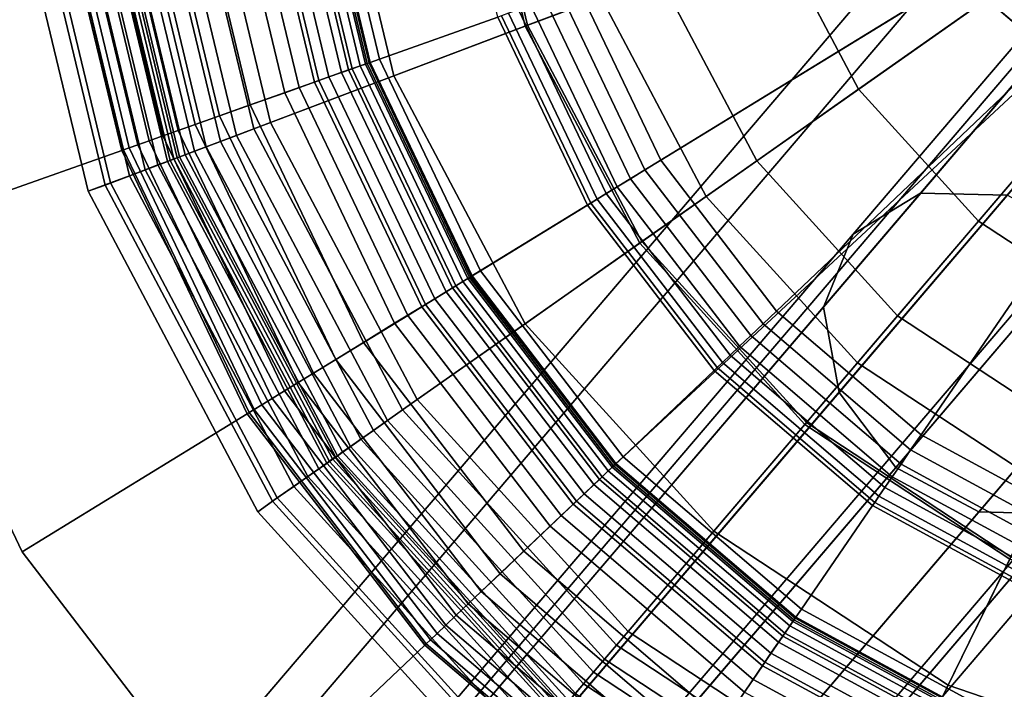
# Model space of a CAD drawing. Extents: x -43.1 to 43.1, y -41.3 to 41.3.
# Tile 644 of 656: x 26.249 to 27.08, y 31.412 to 31.977. Entities that reach past the tile are written whole.
import ezdxf

# ---------------------------------------------------------------- set-up
doc = ezdxf.new("R2010")
doc.units = 0
for name, color, linetype in [('CABLE.1', 18, 'CONTINUOUS'), ('LAMP', 7, 'CONTINUOUS'), ('LAMP_SUPPORT', 18, 'CONTINUOUS'), ('METAL_BASE', 254, 'CONTINUOUS')]:
    doc.layers.add(name, color=color, linetype=linetype)

msp = doc.modelspace()

# ---------------------------------------------------------------- linework, layer by layer
at = {"layer": 'CABLE.1'}
for points in [[(27.0094, 31.831, 24.5195), (27.0826, 31.8293, 24.4857), (27.3499, 32.1422, 25.2261), (27.2715, 32.1379, 25.2456)], [(26.9526, 31.7965, 24.5657), (27.0094, 31.831, 24.5195), (27.2715, 32.1379, 25.2456), (27.2076, 32.0952, 25.2723)], [(26.9274, 31.735, 24.6119), (26.9526, 31.7965, 24.5657), (27.2076, 32.0952, 25.2723), (27.1753, 32.0254, 25.2989)], [(26.9406, 31.6629, 24.6457), (26.9274, 31.735, 24.6119), (27.1753, 32.0254, 25.2989), (27.1834, 31.9472, 25.3184)], [(26.9886, 31.5996, 24.6581), (26.9406, 31.6629, 24.6457), (27.1834, 31.9472, 25.3184), (27.2295, 31.8817, 25.3255)], [(27.0587, 31.5621, 24.6457), (26.9886, 31.5996, 24.6581), (27.2295, 31.8817, 25.3255), (27.3015, 31.8464, 25.3184)], [(27.1319, 31.5603, 24.6119), (27.0587, 31.5621, 24.6457), (27.3015, 31.8464, 25.3184), (27.3799, 31.8506, 25.2989)], [(26.5707, 31.3495, 23.9422), (26.6199, 31.375, 23.8834), (27.0094, 31.831, 24.5195), (26.9526, 31.7965, 24.5657)], [(26.6199, 31.375, 23.8834), (26.6875, 31.3666, 23.8404), (27.0826, 31.8293, 24.4857), (27.0094, 31.831, 24.5195)], [(26.6875, 31.3666, 23.8404), (26.7554, 31.3266, 23.8246), (27.1527, 31.7917, 24.4733), (27.0826, 31.8293, 24.4857)], [(26.5532, 31.297, 24.001), (26.5707, 31.3495, 23.9422), (26.9526, 31.7965, 24.5657), (26.9274, 31.735, 24.6119)], [(26.7554, 31.3266, 23.8246), (26.8056, 31.2657, 23.8404), (27.2007, 31.7284, 24.4857), (27.1527, 31.7917, 24.4733)], [(26.5721, 31.2315, 24.044), (26.5532, 31.297, 24.001), (26.9274, 31.735, 24.6119), (26.9406, 31.6629, 24.6457)], [(26.8056, 31.2657, 23.8404), (26.8244, 31.2003, 23.8834), (27.2139, 31.6563, 24.5195), (27.2007, 31.7284, 24.4857)], [(26.6222, 31.1706, 24.0598), (26.5721, 31.2315, 24.044), (26.9406, 31.6629, 24.6457), (26.9886, 31.5996, 24.6581)], [(26.8244, 31.2003, 23.8834), (26.8069, 31.1477, 23.9422), (27.1888, 31.5948, 24.5657), (27.2139, 31.6563, 24.5195)], [(26.6902, 31.1306, 24.044), (26.6222, 31.1706, 24.0598), (26.9886, 31.5996, 24.6581), (27.0587, 31.5621, 24.6457)], [(26.8069, 31.1477, 23.9422), (26.7578, 31.1222, 24.001), (27.1319, 31.5603, 24.6119), (27.1888, 31.5948, 24.5657)], [(26.7578, 31.1222, 24.001), (26.6902, 31.1306, 24.044), (27.0587, 31.5621, 24.6457), (27.1319, 31.5603, 24.6119)]]:
    msp.add_3dface(points, dxfattribs=at)
at = {"layer": 'LAMP'}
for points in [[(26.7396, 31.9962, 31.956), (26.8284, 31.8284, 31.956), (27.4481, 32.264, 31.956), (26.6953, 32.1808, 31.956)], [(26.9562, 31.688, 31.956), (27.4481, 32.264, 31.956), (26.8284, 31.8284, 31.956)], [(26.8867, 32.0518, 35.0862), (26.8515, 32.1981, 35.0862), (27.4481, 32.264, 35.0862), (26.9571, 31.9188, 35.0862)], [(27.1149, 31.5838, 31.956), (27.2945, 31.5223, 31.956), (27.4481, 32.264, 31.956), (26.9562, 31.688, 31.956)], [(27.0583, 31.8076, 35.0862), (26.9571, 31.9188, 35.0862), (27.4481, 32.264, 35.0862)], [(27.1841, 31.725, 35.0862), (27.0583, 31.8076, 35.0862), (27.4481, 32.264, 35.0862), (27.3264, 31.6762, 35.0862)], [(26.6775, 31.9728, 35.0066), (26.6293, 32.1736, 35.0066), (26.7471, 32.1866, 35.0649), (26.7883, 32.0147, 35.0649)], [(26.5647, 31.9301, 34.9196), (26.5094, 32.1603, 34.9196), (26.6293, 32.1736, 35.0066), (26.6775, 31.9728, 35.0066)], [(26.7396, 31.9962, 31.956), (26.6953, 32.1808, 31.956), (26.6271, 32.1733, 32.4555), (26.6754, 31.972, 32.4555)], [(26.6754, 31.972, 32.4555), (26.6271, 32.1733, 32.4555), (26.3837, 32.1464, 32.4478), (26.4464, 31.8854, 32.4478)], [(26.4606, 31.8908, 34.8124), (26.3988, 32.1481, 34.8124), (26.5094, 32.1603, 34.9196), (26.5647, 31.9301, 34.9196)], [(26.3758, 31.8588, 34.6933), (26.3087, 32.1382, 34.6933), (26.3988, 32.1481, 34.8124), (26.4606, 31.8908, 34.8124)], [(26.3963, 31.8665, 32.4712), (26.3305, 32.1406, 32.4712), (26.3223, 32.1397, 32.4834), (26.3886, 31.8636, 32.4834)], [(26.4063, 31.8703, 32.4612), (26.3411, 32.1417, 32.4612), (26.3305, 32.1406, 32.4712), (26.3963, 31.8665, 32.4712)], [(26.4183, 31.8748, 32.4537), (26.3538, 32.1432, 32.4537), (26.3411, 32.1417, 32.4612), (26.4063, 31.8703, 32.4612)], [(26.4318, 31.8799, 32.4491), (26.3682, 32.1447, 32.4491), (26.3538, 32.1432, 32.4537), (26.4183, 31.8748, 32.4537)], [(26.4464, 31.8854, 32.4478), (26.3837, 32.1464, 32.4478), (26.3682, 32.1447, 32.4491), (26.4318, 31.8799, 32.4491)], [(26.3254, 31.8397, 34.1969), (26.2552, 32.1323, 34.1969), (26.2352, 32.1301, 34.4527), (26.3067, 31.8327, 34.4527)], [(26.3209, 31.838, 34.5706), (26.2504, 32.1317, 34.5706), (26.3087, 32.1382, 34.6933), (26.3758, 31.8588, 34.6933)], [(26.3414, 31.8458, 33.9125), (26.2722, 32.1341, 33.9125), (26.2552, 32.1323, 34.1969), (26.3254, 31.8397, 34.1969)], [(26.3548, 31.8508, 33.6123), (26.2864, 32.1357, 33.6123), (26.2722, 32.1341, 33.9125), (26.3414, 31.8458, 33.9125)], [(26.3655, 31.8549, 33.3092), (26.2977, 32.137, 33.3092), (26.2864, 32.1357, 33.6123), (26.3548, 31.8508, 33.6123)], [(26.3735, 31.8579, 33.0163), (26.3063, 32.1379, 33.0163), (26.2977, 32.137, 33.3092), (26.3655, 31.8549, 33.3092)], [(26.3789, 31.86, 32.7463), (26.3121, 32.1385, 32.7463), (26.3063, 32.1379, 33.0163), (26.3735, 31.8579, 33.0163)], [(26.3818, 31.861, 32.5123), (26.3151, 32.1389, 32.5123), (26.3121, 32.1385, 32.7463), (26.3789, 31.86, 32.7463)], [(26.3836, 31.8617, 32.4972), (26.317, 32.1391, 32.4972), (26.3151, 32.1389, 32.5123), (26.3818, 31.861, 32.5123)], [(26.3886, 31.8636, 32.4834), (26.3223, 32.1397, 32.4834), (26.317, 32.1391, 32.4972), (26.3836, 31.8617, 32.4972)], [(26.3067, 31.8327, 34.4527), (26.2352, 32.1301, 34.4527), (26.2504, 32.1317, 34.5706), (26.3209, 31.838, 34.5706)], [(26.8711, 31.8584, 35.0649), (26.7883, 32.0147, 35.0649), (26.8867, 32.0518, 35.0862), (26.9571, 31.9188, 35.0862)], [(26.7741, 31.7903, 35.0066), (26.6775, 31.9728, 35.0066), (26.7883, 32.0147, 35.0649), (26.8711, 31.8584, 35.0649)], [(26.8284, 31.8284, 31.956), (26.7396, 31.9962, 31.956), (26.6754, 31.972, 32.4555), (26.7723, 31.789, 32.4555)], [(26.7723, 31.789, 32.4555), (26.6754, 31.972, 32.4555), (26.4464, 31.8854, 32.4478), (26.572, 31.6482, 32.4478)], [(26.6754, 31.7209, 34.9196), (26.5647, 31.9301, 34.9196), (26.6775, 31.9728, 35.0066), (26.7741, 31.7903, 35.0066)], [(26.5844, 31.6569, 34.8124), (26.4606, 31.8908, 34.8124), (26.5647, 31.9301, 34.9196), (26.6754, 31.7209, 34.9196)], [(26.99, 31.7277, 35.0649), (26.8711, 31.8584, 35.0649), (26.9571, 31.9188, 35.0862), (27.0583, 31.8076, 35.0862)], [(26.5102, 31.6048, 34.6933), (26.3758, 31.8588, 34.6933), (26.4606, 31.8908, 34.8124), (26.5844, 31.6569, 34.8124)], [(26.572, 31.6482, 32.4478), (26.4464, 31.8854, 32.4478), (26.4318, 31.8799, 32.4491), (26.5592, 31.6392, 32.4491)], [(26.5474, 31.6309, 32.4537), (26.4183, 31.8748, 32.4537), (26.4063, 31.8703, 32.4612), (26.5369, 31.6236, 32.4612)], [(26.5592, 31.6392, 32.4491), (26.4318, 31.8799, 32.4491), (26.4183, 31.8748, 32.4537), (26.5474, 31.6309, 32.4537)], [(26.5282, 31.6174, 32.4712), (26.3963, 31.8665, 32.4712), (26.3886, 31.8636, 32.4834), (26.5214, 31.6127, 32.4834)], [(26.5369, 31.6236, 32.4612), (26.4063, 31.8703, 32.4612), (26.3963, 31.8665, 32.4712), (26.5282, 31.6174, 32.4712)], [(26.4623, 31.5711, 34.5706), (26.3209, 31.838, 34.5706), (26.3758, 31.8588, 34.6933), (26.5102, 31.6048, 34.6933)], [(26.5082, 31.6034, 33.0163), (26.3735, 31.8579, 33.0163), (26.3655, 31.8549, 33.3092), (26.5012, 31.5985, 33.3092)], [(26.513, 31.6068, 32.7463), (26.3789, 31.86, 32.7463), (26.3735, 31.8579, 33.0163), (26.5082, 31.6034, 33.0163)], [(26.5155, 31.6085, 32.5123), (26.3818, 31.861, 32.5123), (26.3789, 31.86, 32.7463), (26.513, 31.6068, 32.7463)], [(26.5171, 31.6096, 32.4972), (26.3836, 31.8617, 32.4972), (26.3818, 31.861, 32.5123), (26.5155, 31.6085, 32.5123)], [(26.5214, 31.6127, 32.4834), (26.3886, 31.8636, 32.4834), (26.3836, 31.8617, 32.4972), (26.5171, 31.6096, 32.4972)], [(26.9131, 31.6375, 35.0066), (26.7741, 31.7903, 35.0066), (26.8711, 31.8584, 35.0649), (26.99, 31.7277, 35.0649)], [(26.4919, 31.5919, 33.6123), (26.3548, 31.8508, 33.6123), (26.3414, 31.8458, 33.9125), (26.4802, 31.5837, 33.9125)], [(26.5012, 31.5985, 33.3092), (26.3655, 31.8549, 33.3092), (26.3548, 31.8508, 33.6123), (26.4919, 31.5919, 33.6123)], [(26.4802, 31.5837, 33.9125), (26.3414, 31.8458, 33.9125), (26.3254, 31.8397, 34.1969), (26.4662, 31.5739, 34.1969)], [(26.4662, 31.5739, 34.1969), (26.3254, 31.8397, 34.1969), (26.3067, 31.8327, 34.4527), (26.4498, 31.5623, 34.4527)], [(26.4498, 31.5623, 34.4527), (26.3067, 31.8327, 34.4527), (26.3209, 31.838, 34.5706), (26.4623, 31.5711, 34.5706)], [(26.9562, 31.688, 31.956), (26.8284, 31.8284, 31.956), (26.7723, 31.789, 32.4555), (26.9117, 31.6359, 32.4555)], [(27.1378, 31.6306, 35.0649), (26.99, 31.7277, 35.0649), (27.0583, 31.8076, 35.0862), (27.1841, 31.725, 35.0862)], [(26.9117, 31.6359, 32.4555), (26.7723, 31.789, 32.4555), (26.572, 31.6482, 32.4478), (26.7526, 31.4497, 32.4478)], [(26.8348, 31.5458, 34.9196), (26.6754, 31.7209, 34.9196), (26.7741, 31.7903, 35.0066), (26.9131, 31.6375, 35.0066)], [(27.0857, 31.5241, 35.0066), (26.9131, 31.6375, 35.0066), (26.99, 31.7277, 35.0649), (27.1378, 31.6306, 35.0649)], [(26.7625, 31.4612, 34.8124), (26.5844, 31.6569, 34.8124), (26.6754, 31.7209, 34.9196), (26.8348, 31.5458, 34.9196)], [(27.1149, 31.5838, 31.956), (26.9562, 31.688, 31.956), (26.9117, 31.6359, 32.4555), (27.0847, 31.5222, 32.4555)], [(26.7036, 31.3923, 34.6933), (26.5102, 31.6048, 34.6933), (26.5844, 31.6569, 34.8124), (26.7625, 31.4612, 34.8124)], [(26.7526, 31.4497, 32.4478), (26.572, 31.6482, 32.4478), (26.5592, 31.6392, 32.4491), (26.7425, 31.4378, 32.4491)], [(26.7425, 31.4378, 32.4491), (26.5592, 31.6392, 32.4491), (26.5474, 31.6309, 32.4537), (26.7331, 31.4268, 32.4537)], [(27.0847, 31.5222, 32.4555), (26.9117, 31.6359, 32.4555), (26.7526, 31.4497, 32.4478), (26.977, 31.3023, 32.4478)], [(27.0326, 31.4159, 34.9196), (26.8348, 31.5458, 34.9196), (26.9131, 31.6375, 35.0066), (27.0857, 31.5241, 35.0066)], [(26.7331, 31.4268, 32.4537), (26.5474, 31.6309, 32.4537), (26.5369, 31.6236, 32.4612), (26.7248, 31.4171, 32.4612)], [(26.7179, 31.409, 32.4712), (26.5282, 31.6174, 32.4712), (26.5214, 31.6127, 32.4834), (26.7125, 31.4027, 32.4834)], [(26.7248, 31.4171, 32.4612), (26.5369, 31.6236, 32.4612), (26.5282, 31.6174, 32.4712), (26.7179, 31.409, 32.4712)], [(26.7078, 31.3972, 32.5123), (26.5155, 31.6085, 32.5123), (26.513, 31.6068, 32.7463), (26.7058, 31.3949, 32.7463)], [(26.7091, 31.3987, 32.4972), (26.5171, 31.6096, 32.4972), (26.5155, 31.6085, 32.5123), (26.7078, 31.3972, 32.5123)], [(26.7125, 31.4027, 32.4834), (26.5214, 31.6127, 32.4834), (26.5171, 31.6096, 32.4972), (26.7091, 31.3987, 32.4972)], [(26.6655, 31.3477, 34.5706), (26.4623, 31.5711, 34.5706), (26.5102, 31.6048, 34.6933), (26.7036, 31.3923, 34.6933)], [(26.702, 31.3904, 33.0163), (26.5082, 31.6034, 33.0163), (26.5012, 31.5985, 33.3092), (26.6965, 31.3839, 33.3092)], [(26.7058, 31.3949, 32.7463), (26.513, 31.6068, 32.7463), (26.5082, 31.6034, 33.0163), (26.702, 31.3904, 33.0163)], [(26.689, 31.3752, 33.6123), (26.4919, 31.5919, 33.6123), (26.4802, 31.5837, 33.9125), (26.6798, 31.3644, 33.9125)], [(26.6965, 31.3839, 33.3092), (26.5012, 31.5985, 33.3092), (26.4919, 31.5919, 33.6123), (26.689, 31.3752, 33.6123)], [(26.6798, 31.3644, 33.9125), (26.4802, 31.5837, 33.9125), (26.4662, 31.5739, 34.1969), (26.6686, 31.3513, 34.1969)], [(26.6686, 31.3513, 34.1969), (26.4662, 31.5739, 34.1969), (26.4498, 31.5623, 34.4527), (26.6556, 31.3361, 34.4527)], [(26.6556, 31.3361, 34.4527), (26.4498, 31.5623, 34.4527), (26.4623, 31.5711, 34.5706), (26.6655, 31.3477, 34.5706)], [(26.9837, 31.3159, 34.8124), (26.7625, 31.4612, 34.8124), (26.8348, 31.5458, 34.9196), (27.0326, 31.4159, 34.9196)], [(27.2806, 31.4551, 32.4555), (27.0847, 31.5222, 32.4555), (26.977, 31.3023, 32.4478), (27.2309, 31.2154, 32.4478)], [(27.2566, 31.3392, 34.9196), (27.0326, 31.4159, 34.9196), (27.0857, 31.5241, 35.0066), (27.281, 31.4573, 35.0066)], [(26.9438, 31.2345, 34.6933), (26.7036, 31.3923, 34.6933), (26.7625, 31.4612, 34.8124), (26.9837, 31.3159, 34.8124)], [(26.977, 31.3023, 32.4478), (26.7526, 31.4497, 32.4478), (26.7425, 31.4378, 32.4491), (26.9701, 31.2883, 32.4491)], [(26.9701, 31.2883, 32.4491), (26.7425, 31.4378, 32.4491), (26.7331, 31.4268, 32.4537), (26.9638, 31.2753, 32.4537)], [(26.9638, 31.2753, 32.4537), (26.7331, 31.4268, 32.4537), (26.7248, 31.4171, 32.4612), (26.9581, 31.2638, 32.4612)], [(26.9581, 31.2638, 32.4612), (26.7248, 31.4171, 32.4612), (26.7179, 31.409, 32.4712), (26.9534, 31.2542, 32.4712)], [(27.234, 31.2302, 34.8124), (26.9837, 31.3159, 34.8124), (27.0326, 31.4159, 34.9196), (27.2566, 31.3392, 34.9196)]]:
    msp.add_3dface(points, dxfattribs=at)
at = {"layer": 'LAMP_SUPPORT'}
for points in [[(27.4246, 32.2478, 31.3898), (26.6298, 31.7607, 31.3898), (26.5437, 31.9412, 31.3898), (26.4971, 32.1355, 31.3898)], [(27.4246, 32.2478, 31.3898), (27.4358, 32.2382, 31.3898), (26.7514, 31.6022, 31.3898), (26.6298, 31.7607, 31.3898)], [(27.4358, 32.2382, 31.3898), (27.0791, 31.377, 31.3898), (26.9034, 31.4724, 31.3898), (26.7514, 31.6022, 31.3898)], [(27.4358, 32.2382, 31.3898), (27.4406, 32.2368, 31.3898), (27.2707, 31.3202, 31.3898), (27.0791, 31.377, 31.3898)], [(26.5064, 32.1367, 28.6937), (26.5526, 31.9443, 28.6937), (26.6525, 31.9797, 27.6716), (26.6115, 32.1506, 27.6716)], [(26.4525, 32.1296, 28.735), (26.5013, 31.9261, 28.735), (26.5265, 31.9351, 28.7229), (26.479, 32.1331, 28.7229)], [(26.4727, 32.1323, 32.3409), (26.5206, 31.933, 32.3409), (26.5099, 31.9292, 32.3481), (26.4615, 32.1308, 32.3481)], [(26.4821, 32.1335, 32.3315), (26.5295, 31.9361, 32.3315), (26.5206, 31.933, 32.3409), (26.4727, 32.1323, 32.3409)], [(26.479, 32.1331, 28.7229), (26.5265, 31.9351, 28.7229), (26.5448, 31.9415, 28.709), (26.4982, 32.1357, 28.709)], [(26.4892, 32.1345, 32.3202), (26.5363, 31.9385, 32.3202), (26.5295, 31.9361, 32.3315), (26.4821, 32.1335, 32.3315)], [(26.4938, 32.1351, 32.3074), (26.5406, 31.9401, 32.3074), (26.5363, 31.9385, 32.3202), (26.4892, 32.1345, 32.3202)], [(26.4954, 32.1353, 32.2934), (26.5422, 31.9406, 32.2934), (26.5406, 31.9401, 32.3074), (26.4938, 32.1351, 32.3074)], [(26.4971, 32.1355, 31.3898), (26.5437, 31.9412, 31.3898), (26.5422, 31.9406, 32.2934), (26.4954, 32.1353, 32.2934)], [(26.4982, 32.1357, 28.709), (26.5448, 31.9415, 28.709), (26.5526, 31.9443, 28.6937), (26.5064, 32.1367, 28.6937)], [(26.435, 32.1273, 32.3543), (26.4847, 31.9202, 32.3543), (26.3968, 31.8891, 32.3543), (26.3425, 32.1152, 32.3543)], [(26.3916, 32.1216, 28.7526), (26.4434, 31.9056, 28.7526), (26.4725, 31.9159, 28.745), (26.4221, 32.1256, 28.745)], [(26.4221, 32.1256, 28.745), (26.4725, 31.9159, 28.745), (26.5013, 31.9261, 28.735), (26.4525, 32.1296, 28.735)], [(26.4488, 32.1292, 32.3527), (26.4978, 31.9249, 32.3527), (26.4847, 31.9202, 32.3543), (26.435, 32.1273, 32.3543)], [(26.4615, 32.1308, 32.3481), (26.5099, 31.9292, 32.3481), (26.4978, 31.9249, 32.3527), (26.4488, 32.1292, 32.3527)], [(26.3425, 32.1152, 28.7591), (26.3968, 31.8891, 28.7591), (26.4175, 31.8964, 28.7574), (26.3643, 32.118, 28.7574)], [(26.3643, 32.118, 28.7574), (26.4175, 31.8964, 28.7574), (26.4434, 31.9056, 28.7526), (26.3916, 32.1216, 28.7526)], [(26.7208, 32.0039, 27.6063), (26.79, 31.8589, 27.6063), (27.0919, 32.0439, 27.6063), (27.0547, 32.1221, 27.6063)], [(26.2791, 32.1068, 28.8097), (26.3365, 31.8678, 28.8097), (26.3412, 31.8694, 28.7959), (26.284, 32.1075, 28.7959)], [(26.284, 32.1075, 32.3175), (26.3412, 31.8694, 32.3175), (26.3365, 31.8678, 32.3037), (26.2791, 32.1068, 32.3037)], [(26.284, 32.1075, 28.7959), (26.3412, 31.8694, 28.7959), (26.3485, 31.872, 28.7837), (26.2917, 32.1085, 28.7837)], [(26.2917, 32.1085, 32.3297), (26.3485, 31.872, 32.3297), (26.3412, 31.8694, 32.3175), (26.284, 32.1075, 32.3175)], [(26.2917, 32.1085, 28.7837), (26.3485, 31.872, 28.7837), (26.3581, 31.8754, 28.7735), (26.3018, 32.1098, 28.7735)], [(26.3018, 32.1098, 32.3398), (26.3581, 31.8754, 32.3398), (26.3485, 31.872, 32.3297), (26.2917, 32.1085, 32.3297)], [(26.3018, 32.1098, 28.7735), (26.3581, 31.8754, 28.7735), (26.3696, 31.8795, 28.7657), (26.3139, 32.1114, 28.7657)], [(26.3139, 32.1114, 32.3476), (26.3696, 31.8795, 32.3476), (26.3581, 31.8754, 32.3398), (26.3018, 32.1098, 32.3398)], [(26.3139, 32.1114, 28.7657), (26.3696, 31.8795, 28.7657), (26.3826, 31.8841, 28.7608), (26.3276, 32.1132, 28.7608)], [(26.3276, 32.1132, 32.3525), (26.3826, 31.8841, 32.3525), (26.3696, 31.8795, 32.3476), (26.3139, 32.1114, 32.3476)], [(26.3276, 32.1132, 28.7608), (26.3826, 31.8841, 28.7608), (26.3968, 31.8891, 28.7591), (26.3425, 32.1152, 28.7591)], [(26.3425, 32.1152, 32.3543), (26.3968, 31.8891, 32.3543), (26.3826, 31.8841, 32.3525), (26.3276, 32.1132, 32.3525)], [(26.2774, 32.1066, 28.8247), (26.3349, 31.8672, 28.8247), (26.3365, 31.8678, 28.8097), (26.2791, 32.1068, 28.8097)], [(26.2791, 32.1068, 32.3037), (26.3365, 31.8678, 32.3037), (26.3349, 31.8672, 32.2886), (26.2774, 32.1066, 32.2886)], [(26.2774, 32.1066, 32.2886), (26.3349, 31.8672, 32.2886), (26.3349, 31.8672, 28.8247), (26.2774, 32.1066, 28.8247)], [(26.79, 31.8589, 27.6063), (26.8877, 31.7315, 27.6063), (27.1446, 31.9753, 27.6063), (27.0919, 32.0439, 27.6063)], [(26.7062, 31.9987, 27.6079), (26.7767, 31.8508, 27.6079), (26.79, 31.8589, 27.6063), (26.7208, 32.0039, 27.6063)], [(26.6803, 31.9895, 27.6203), (26.7533, 31.8365, 27.6203), (26.7644, 31.8432, 27.6127), (26.6925, 31.9939, 27.6127)], [(26.6925, 31.9939, 27.6127), (26.7644, 31.8432, 27.6127), (26.7767, 31.8508, 27.6079), (26.7062, 31.9987, 27.6079)], [(26.6556, 31.9808, 27.6563), (26.731, 31.8228, 27.6563), (26.7363, 31.826, 27.6424), (26.6615, 31.9829, 27.6424)], [(26.6615, 31.9829, 27.6424), (26.7363, 31.826, 27.6424), (26.7439, 31.8307, 27.6303), (26.6699, 31.9858, 27.6303)], [(26.6699, 31.9858, 27.6303), (26.7439, 31.8307, 27.6303), (26.7533, 31.8365, 27.6203), (26.6803, 31.9895, 27.6203)], [(26.5526, 31.9443, 28.6937), (26.6378, 31.7657, 28.6937), (26.7282, 31.8211, 27.6716), (26.6525, 31.9797, 27.6716)], [(26.6525, 31.9797, 27.6716), (26.7282, 31.8211, 27.6716), (26.731, 31.8228, 27.6563), (26.6556, 31.9808, 27.6563)], [(26.8877, 31.7315, 27.6063), (27.0099, 31.6272, 27.6063), (27.2104, 31.9191, 27.6063), (27.1446, 31.9753, 27.6063)], [(26.5265, 31.9351, 28.7229), (26.6142, 31.7512, 28.7229), (26.6307, 31.7613, 28.709), (26.5448, 31.9415, 28.709)], [(26.5437, 31.9412, 31.3898), (26.6298, 31.7607, 31.3898), (26.6284, 31.7599, 32.2934), (26.5422, 31.9406, 32.2934)], [(26.5448, 31.9415, 28.709), (26.6307, 31.7613, 28.709), (26.6378, 31.7657, 28.6937), (26.5526, 31.9443, 28.6937)], [(26.5013, 31.9261, 28.735), (26.5914, 31.7372, 28.735), (26.6142, 31.7512, 28.7229), (26.5265, 31.9351, 28.7229)], [(26.5206, 31.933, 32.3409), (26.6088, 31.7479, 32.3409), (26.5992, 31.742, 32.3481), (26.5099, 31.9292, 32.3481)], [(26.5295, 31.9361, 32.3315), (26.6169, 31.7529, 32.3315), (26.6088, 31.7479, 32.3409), (26.5206, 31.933, 32.3409)], [(26.5363, 31.9385, 32.3202), (26.623, 31.7566, 32.3202), (26.6169, 31.7529, 32.3315), (26.5295, 31.9361, 32.3315)], [(26.5406, 31.9401, 32.3074), (26.627, 31.759, 32.3074), (26.623, 31.7566, 32.3202), (26.5363, 31.9385, 32.3202)], [(26.5422, 31.9406, 32.2934), (26.6284, 31.7599, 32.2934), (26.627, 31.759, 32.3074), (26.5406, 31.9401, 32.3074)], [(26.4725, 31.9159, 28.745), (26.5653, 31.7213, 28.745), (26.5914, 31.7372, 28.735), (26.5013, 31.9261, 28.735)], [(26.4978, 31.9249, 32.3527), (26.5883, 31.7353, 32.3527), (26.5764, 31.728, 32.3543), (26.4847, 31.9202, 32.3543)], [(26.5099, 31.9292, 32.3481), (26.5992, 31.742, 32.3481), (26.5883, 31.7353, 32.3527), (26.4978, 31.9249, 32.3527)], [(26.4847, 31.9202, 32.3543), (26.5764, 31.728, 32.3543), (26.4969, 31.6793, 32.3543), (26.3968, 31.8891, 32.3543)], [(26.4434, 31.9056, 28.7526), (26.539, 31.7052, 28.7526), (26.5653, 31.7213, 28.745), (26.4725, 31.9159, 28.745)], [(27.0099, 31.6272, 27.6063), (27.151, 31.5506, 27.6063), (27.2865, 31.8777, 27.6063), (27.2104, 31.9191, 27.6063)], [(26.4175, 31.8964, 28.7574), (26.5156, 31.6908, 28.7574), (26.539, 31.7052, 28.7526), (26.4434, 31.9056, 28.7526)], [(26.3968, 31.8891, 28.7591), (26.4969, 31.6793, 28.7591), (26.5156, 31.6908, 28.7574), (26.4175, 31.8964, 28.7574)], [(26.3696, 31.8795, 28.7657), (26.4722, 31.6642, 28.7657), (26.484, 31.6714, 28.7608), (26.3826, 31.8841, 28.7608)], [(26.3826, 31.8841, 32.3525), (26.484, 31.6714, 32.3525), (26.4722, 31.6642, 32.3476), (26.3696, 31.8795, 32.3476)], [(26.3826, 31.8841, 28.7608), (26.484, 31.6714, 28.7608), (26.4969, 31.6793, 28.7591), (26.3968, 31.8891, 28.7591)], [(26.3968, 31.8891, 32.3543), (26.4969, 31.6793, 32.3543), (26.484, 31.6714, 32.3525), (26.3826, 31.8841, 32.3525)], [(26.3485, 31.872, 28.7837), (26.4532, 31.6525, 28.7837), (26.4619, 31.6578, 28.7735), (26.3581, 31.8754, 28.7735)], [(26.3581, 31.8754, 32.3398), (26.4619, 31.6578, 32.3398), (26.4532, 31.6525, 32.3297), (26.3485, 31.872, 32.3297)], [(26.3581, 31.8754, 28.7735), (26.4619, 31.6578, 28.7735), (26.4722, 31.6642, 28.7657), (26.3696, 31.8795, 28.7657)], [(26.3696, 31.8795, 32.3476), (26.4722, 31.6642, 32.3476), (26.4619, 31.6578, 32.3398), (26.3581, 31.8754, 32.3398)], [(26.3349, 31.8672, 28.8247), (26.4409, 31.645, 28.8247), (26.4424, 31.6459, 28.8097), (26.3365, 31.8678, 28.8097)], [(26.3365, 31.8678, 32.3037), (26.4424, 31.6459, 32.3037), (26.4409, 31.645, 32.2886), (26.3349, 31.8672, 32.2886)], [(26.3349, 31.8672, 32.2886), (26.4409, 31.645, 32.2886), (26.4409, 31.645, 28.8247), (26.3349, 31.8672, 28.8247)], [(26.3365, 31.8678, 28.8097), (26.4424, 31.6459, 28.8097), (26.4466, 31.6485, 28.7959), (26.3412, 31.8694, 28.7959)], [(26.3412, 31.8694, 32.3175), (26.4466, 31.6485, 32.3175), (26.4424, 31.6459, 32.3037), (26.3365, 31.8678, 32.3037)], [(26.3412, 31.8694, 28.7959), (26.4466, 31.6485, 28.7959), (26.4532, 31.6525, 28.7837), (26.3485, 31.872, 28.7837)], [(26.3485, 31.872, 32.3297), (26.4532, 31.6525, 32.3297), (26.4466, 31.6485, 32.3175), (26.3412, 31.8694, 32.3175)], [(26.7767, 31.8508, 27.6079), (26.8765, 31.7208, 27.6079), (26.8877, 31.7315, 27.6063), (26.79, 31.8589, 27.6063)], [(26.7644, 31.8432, 27.6127), (26.866, 31.7109, 27.6127), (26.8765, 31.7208, 27.6079), (26.7767, 31.8508, 27.6079)], [(26.7533, 31.8365, 27.6203), (26.8566, 31.7019, 27.6203), (26.866, 31.7109, 27.6127), (26.7644, 31.8432, 27.6127)], [(26.7439, 31.8307, 27.6303), (26.8485, 31.6943, 27.6303), (26.8566, 31.7019, 27.6203), (26.7533, 31.8365, 27.6203)], [(26.731, 31.8228, 27.6563), (26.8376, 31.6839, 27.6563), (26.8421, 31.6882, 27.6424), (26.7363, 31.826, 27.6424)], [(26.7363, 31.826, 27.6424), (26.8421, 31.6882, 27.6424), (26.8485, 31.6943, 27.6303), (26.7439, 31.8307, 27.6303)], [(26.6378, 31.7657, 28.6937), (26.7583, 31.6087, 28.6937), (26.8352, 31.6816, 27.6716), (26.7282, 31.8211, 27.6716)], [(26.7282, 31.8211, 27.6716), (26.8352, 31.6816, 27.6716), (26.8376, 31.6839, 27.6563), (26.731, 31.8228, 27.6563)], [(26.6142, 31.7512, 28.7229), (26.7382, 31.5896, 28.7229), (26.7522, 31.6029, 28.709), (26.6307, 31.7613, 28.709)], [(26.627, 31.759, 32.3074), (26.7491, 31.5999, 32.3074), (26.7457, 31.5967, 32.3202), (26.623, 31.7566, 32.3202)], [(26.6284, 31.7599, 32.2934), (26.7502, 31.601, 32.2934), (26.7491, 31.5999, 32.3074), (26.627, 31.759, 32.3074)], [(26.6298, 31.7607, 31.3898), (26.7514, 31.6022, 31.3898), (26.7502, 31.601, 32.2934), (26.6284, 31.7599, 32.2934)], [(26.6307, 31.7613, 28.709), (26.7522, 31.6029, 28.709), (26.7583, 31.6087, 28.6937), (26.6378, 31.7657, 28.6937)], [(26.5914, 31.7372, 28.735), (26.7188, 31.5712, 28.735), (26.7382, 31.5896, 28.7229), (26.6142, 31.7512, 28.7229)], [(26.6169, 31.7529, 32.3315), (26.7405, 31.5918, 32.3315), (26.7336, 31.5853, 32.3409), (26.6088, 31.7479, 32.3409)], [(26.623, 31.7566, 32.3202), (26.7457, 31.5967, 32.3202), (26.7405, 31.5918, 32.3315), (26.6169, 31.7529, 32.3315)], [(26.5992, 31.742, 32.3481), (26.7254, 31.5775, 32.3481), (26.7161, 31.5687, 32.3527), (26.5883, 31.7353, 32.3527)], [(26.6088, 31.7479, 32.3409), (26.7336, 31.5853, 32.3409), (26.7254, 31.5775, 32.3481), (26.5992, 31.742, 32.3481)], [(26.5653, 31.7213, 28.745), (26.6966, 31.5502, 28.745), (26.7188, 31.5712, 28.735), (26.5914, 31.7372, 28.735)], [(26.5883, 31.7353, 32.3527), (26.7161, 31.5687, 32.3527), (26.706, 31.5591, 32.3543), (26.5764, 31.728, 32.3543)], [(26.5764, 31.728, 32.3543), (26.706, 31.5591, 32.3543), (26.6384, 31.4949, 32.3543), (26.4969, 31.6793, 32.3543)], [(26.8765, 31.7208, 27.6079), (27.001, 31.6144, 27.6079), (27.0099, 31.6272, 27.6063), (26.8877, 31.7315, 27.6063)], [(26.539, 31.7052, 28.7526), (26.6743, 31.5289, 28.7526), (26.6966, 31.5502, 28.745), (26.5653, 31.7213, 28.745)], [(26.866, 31.7109, 27.6127), (26.9929, 31.6025, 27.6127), (27.001, 31.6144, 27.6079), (26.8765, 31.7208, 27.6079)], [(26.8566, 31.7019, 27.6203), (26.9855, 31.5918, 27.6203), (26.9929, 31.6025, 27.6127), (26.866, 31.7109, 27.6127)], [(26.5156, 31.6908, 28.7574), (26.6543, 31.51, 28.7574), (26.6743, 31.5289, 28.7526), (26.539, 31.7052, 28.7526)], [(26.8485, 31.6943, 27.6303), (26.9792, 31.5826, 27.6303), (26.9855, 31.5918, 27.6203), (26.8566, 31.7019, 27.6203)], [(26.8421, 31.6882, 27.6424), (26.9742, 31.5753, 27.6424), (26.9792, 31.5826, 27.6303), (26.8485, 31.6943, 27.6303)], [(26.4969, 31.6793, 28.7591), (26.6384, 31.4949, 28.7591), (26.6543, 31.51, 28.7574), (26.5156, 31.6908, 28.7574)], [(26.8352, 31.6816, 27.6716), (26.9688, 31.5675, 27.6716), (26.9707, 31.5702, 27.6563), (26.8376, 31.6839, 27.6563)], [(26.8376, 31.6839, 27.6563), (26.9707, 31.5702, 27.6563), (26.9742, 31.5753, 27.6424), (26.8421, 31.6882, 27.6424)], [(26.484, 31.6714, 28.7608), (26.6275, 31.4845, 28.7608), (26.6384, 31.4949, 28.7591), (26.4969, 31.6793, 28.7591)], [(26.4969, 31.6793, 32.3543), (26.6384, 31.4949, 32.3543), (26.6275, 31.4845, 32.3525), (26.484, 31.6714, 32.3525)], [(26.7583, 31.6087, 28.6937), (26.9088, 31.4801, 28.6937), (26.9688, 31.5675, 27.6716), (26.8352, 31.6816, 27.6716)], [(26.4722, 31.6642, 28.7657), (26.6174, 31.475, 28.7657), (26.6275, 31.4845, 28.7608), (26.484, 31.6714, 28.7608)], [(26.484, 31.6714, 32.3525), (26.6275, 31.4845, 32.3525), (26.6174, 31.475, 32.3476), (26.4722, 31.6642, 32.3476)], [(26.4619, 31.6578, 28.7735), (26.6086, 31.4666, 28.7735), (26.6174, 31.475, 28.7657), (26.4722, 31.6642, 28.7657)], [(26.4722, 31.6642, 32.3476), (26.6174, 31.475, 32.3476), (26.6086, 31.4666, 32.3398), (26.4619, 31.6578, 32.3398)], [(26.4466, 31.6485, 28.7959), (26.5956, 31.4543, 28.7959), (26.6012, 31.4596, 28.7837), (26.4532, 31.6525, 28.7837)], [(26.4532, 31.6525, 32.3297), (26.6012, 31.4596, 32.3297), (26.5956, 31.4543, 32.3175), (26.4466, 31.6485, 32.3175)], [(26.4532, 31.6525, 28.7837), (26.6012, 31.4596, 28.7837), (26.6086, 31.4666, 28.7735), (26.4619, 31.6578, 28.7735)], [(26.4619, 31.6578, 32.3398), (26.6086, 31.4666, 32.3398), (26.6012, 31.4596, 32.3297), (26.4532, 31.6525, 32.3297)], [(26.4409, 31.645, 28.8247), (26.5907, 31.4497, 28.8247), (26.592, 31.4509, 28.8097), (26.4424, 31.6459, 28.8097)], [(26.4424, 31.6459, 32.3037), (26.592, 31.4509, 32.3037), (26.5907, 31.4497, 32.2886), (26.4409, 31.645, 32.2886)], [(26.4409, 31.645, 32.2886), (26.5907, 31.4497, 32.2886), (26.5907, 31.4497, 28.8247), (26.4409, 31.645, 28.8247)], [(26.4424, 31.6459, 28.8097), (26.592, 31.4509, 28.8097), (26.5956, 31.4543, 28.7959), (26.4466, 31.6485, 28.7959)], [(26.4466, 31.6485, 32.3175), (26.5956, 31.4543, 32.3175), (26.592, 31.4509, 32.3037), (26.4424, 31.6459, 32.3037)], [(27.001, 31.6144, 27.6079), (27.145, 31.5362, 27.6079), (27.151, 31.5506, 27.6063), (27.0099, 31.6272, 27.6063)], [(26.7522, 31.6029, 28.709), (26.9041, 31.4733, 28.709), (26.9088, 31.4801, 28.6937), (26.7583, 31.6087, 28.6937)], [(26.9929, 31.6025, 27.6127), (27.1395, 31.5229, 27.6127), (27.145, 31.5362, 27.6079), (27.001, 31.6144, 27.6079)], [(26.7382, 31.5896, 28.7229), (26.8931, 31.4573, 28.7229), (26.9041, 31.4733, 28.709), (26.7522, 31.6029, 28.709)], [(26.7491, 31.5999, 32.3074), (26.9016, 31.4696, 32.3074), (26.899, 31.4659, 32.3202), (26.7457, 31.5967, 32.3202)], [(26.7502, 31.601, 32.2934), (26.9025, 31.471, 32.2934), (26.9016, 31.4696, 32.3074), (26.7491, 31.5999, 32.3074)], [(26.7514, 31.6022, 31.3898), (26.9034, 31.4724, 31.3898), (26.9025, 31.471, 32.2934), (26.7502, 31.601, 32.2934)], [(26.9855, 31.5918, 27.6203), (27.1346, 31.5109, 27.6203), (27.1395, 31.5229, 27.6127), (26.9929, 31.6025, 27.6127)], [(26.7405, 31.5918, 32.3315), (26.8949, 31.4599, 32.3315), (26.8895, 31.4521, 32.3409), (26.7336, 31.5853, 32.3409)], [(26.7457, 31.5967, 32.3202), (26.899, 31.4659, 32.3202), (26.8949, 31.4599, 32.3315), (26.7405, 31.5918, 32.3315)], [(26.9792, 31.5826, 27.6303), (27.1303, 31.5006, 27.6303), (27.1346, 31.5109, 27.6203), (26.9855, 31.5918, 27.6203)], [(26.7188, 31.5712, 28.735), (26.878, 31.4353, 28.735), (26.8931, 31.4573, 28.7229), (26.7382, 31.5896, 28.7229)], [(26.7336, 31.5853, 32.3409), (26.8895, 31.4521, 32.3409), (26.8831, 31.4428, 32.3481), (26.7254, 31.5775, 32.3481)], [(26.7254, 31.5775, 32.3481), (26.8831, 31.4428, 32.3481), (26.8759, 31.4322, 32.3527), (26.7161, 31.5687, 32.3527)], [(26.9707, 31.5702, 27.6563), (27.1245, 31.4867, 27.6563), (27.1269, 31.4924, 27.6424), (26.9742, 31.5753, 27.6424)], [(26.9742, 31.5753, 27.6424), (27.1269, 31.4924, 27.6424), (27.1303, 31.5006, 27.6303), (26.9792, 31.5826, 27.6303)], [(26.6966, 31.5502, 28.745), (26.8606, 31.4101, 28.745), (26.878, 31.4353, 28.735), (26.7188, 31.5712, 28.735)], [(26.7161, 31.5687, 32.3527), (26.8759, 31.4322, 32.3527), (26.868, 31.4208, 32.3543), (26.706, 31.5591, 32.3543)], [(26.9088, 31.4801, 28.6937), (27.0827, 31.3857, 28.6937), (27.1233, 31.4836, 27.6716), (26.9688, 31.5675, 27.6716)], [(26.9688, 31.5675, 27.6716), (27.1233, 31.4836, 27.6716), (27.1245, 31.4867, 27.6563), (26.9707, 31.5702, 27.6563)], [(26.706, 31.5591, 32.3543), (26.868, 31.4208, 32.3543), (26.8151, 31.3439, 32.3543), (26.6384, 31.4949, 32.3543)], [(26.6743, 31.5289, 28.7526), (26.8432, 31.3847, 28.7526), (26.8606, 31.4101, 28.745), (26.6966, 31.5502, 28.745)], [(26.6543, 31.51, 28.7574), (26.8276, 31.362, 28.7574), (26.8432, 31.3847, 28.7526), (26.6743, 31.5289, 28.7526)], [(26.6384, 31.4949, 28.7591), (26.8151, 31.3439, 28.7591), (26.8276, 31.362, 28.7574), (26.6543, 31.51, 28.7574)], [(26.6275, 31.4845, 28.7608), (26.8066, 31.3315, 28.7608), (26.8151, 31.3439, 28.7591), (26.6384, 31.4949, 28.7591)], [(26.6384, 31.4949, 32.3543), (26.8151, 31.3439, 32.3543), (26.8066, 31.3315, 32.3525), (26.6275, 31.4845, 32.3525)], [(26.6174, 31.475, 28.7657), (26.7988, 31.3201, 28.7657), (26.8066, 31.3315, 28.7608), (26.6275, 31.4845, 28.7608)], [(26.6275, 31.4845, 32.3525), (26.8066, 31.3315, 32.3525), (26.7988, 31.3201, 32.3476), (26.6174, 31.475, 32.3476)], [(26.9041, 31.4733, 28.709), (27.0795, 31.378, 28.709), (27.0827, 31.3857, 28.6937), (26.9088, 31.4801, 28.6937)], [(26.6086, 31.4666, 28.7735), (26.7919, 31.3101, 28.7735), (26.7988, 31.3201, 28.7657), (26.6174, 31.475, 28.7657)], [(26.6174, 31.475, 32.3476), (26.7988, 31.3201, 32.3476), (26.7919, 31.3101, 32.3398), (26.6086, 31.4666, 32.3398)], [(26.8931, 31.4573, 28.7229), (27.0721, 31.3601, 28.7229), (27.0795, 31.378, 28.709), (26.9041, 31.4733, 28.709)], [(26.9016, 31.4696, 32.3074), (27.0778, 31.3739, 32.3074), (27.0761, 31.3697, 32.3202), (26.899, 31.4659, 32.3202)], [(26.9025, 31.471, 32.2934), (27.0785, 31.3754, 32.2934), (27.0778, 31.3739, 32.3074), (26.9016, 31.4696, 32.3074)], [(26.9034, 31.4724, 31.3898), (27.0791, 31.377, 31.3898), (27.0785, 31.3754, 32.2934), (26.9025, 31.471, 32.2934)], [(26.5956, 31.4543, 28.7959), (26.7817, 31.2953, 28.7959), (26.7861, 31.3017, 28.7837), (26.6012, 31.4596, 28.7837)], [(26.6012, 31.4596, 32.3297), (26.7861, 31.3017, 32.3297), (26.7817, 31.2953, 32.3175), (26.5956, 31.4543, 32.3175)], [(26.6012, 31.4596, 28.7837), (26.7861, 31.3017, 28.7837), (26.7919, 31.3101, 28.7735), (26.6086, 31.4666, 28.7735)], [(26.6086, 31.4666, 32.3398), (26.7919, 31.3101, 32.3398), (26.7861, 31.3017, 32.3297), (26.6012, 31.4596, 32.3297)], [(26.8949, 31.4599, 32.3315), (27.0733, 31.363, 32.3315), (27.0697, 31.3543, 32.3409), (26.8895, 31.4521, 32.3409)], [(26.899, 31.4659, 32.3202), (27.0761, 31.3697, 32.3202), (27.0733, 31.363, 32.3315), (26.8949, 31.4599, 32.3315)], [(26.5907, 31.4497, 28.8247), (26.7779, 31.2898, 28.8247), (26.7789, 31.2912, 28.8097), (26.592, 31.4509, 28.8097)], [(26.592, 31.4509, 32.3037), (26.7789, 31.2912, 32.3037), (26.7779, 31.2898, 32.2886), (26.5907, 31.4497, 32.2886)], [(26.592, 31.4509, 28.8097), (26.7789, 31.2912, 28.8097), (26.7817, 31.2953, 28.7959), (26.5956, 31.4543, 28.7959)], [(26.5956, 31.4543, 32.3175), (26.7817, 31.2953, 32.3175), (26.7789, 31.2912, 32.3037), (26.592, 31.4509, 32.3037)], [(26.878, 31.4353, 28.735), (27.0619, 31.3354, 28.735), (27.0721, 31.3601, 28.7229), (26.8931, 31.4573, 28.7229)], [(26.8895, 31.4521, 32.3409), (27.0697, 31.3543, 32.3409), (27.0654, 31.3439, 32.3481), (26.8831, 31.4428, 32.3481)], [(26.5907, 31.4497, 32.2886), (26.7779, 31.2898, 32.2886), (26.7779, 31.2898, 28.8247), (26.5907, 31.4497, 28.8247)], [(26.8831, 31.4428, 32.3481), (27.0654, 31.3439, 32.3481), (27.0605, 31.332, 32.3527), (26.8759, 31.4322, 32.3527)], [(26.8606, 31.4101, 28.745), (27.0502, 31.3072, 28.745), (27.0619, 31.3354, 28.735), (26.878, 31.4353, 28.735)], [(26.8759, 31.4322, 32.3527), (27.0605, 31.332, 32.3527), (27.0551, 31.3191, 32.3543), (26.868, 31.4208, 32.3543)], [(26.868, 31.4208, 32.3543), (27.0551, 31.3191, 32.3543), (27.0194, 31.233, 32.3543), (26.8151, 31.3439, 32.3543)]]:
    msp.add_3dface(points, dxfattribs=at)
at = {"layer": 'METAL_BASE'}
for points in [[(26.2774, 32.1066, 29.6693), (26.0563, 32.0775, 29.6693), (26.1247, 31.7928, 29.6693), (26.3349, 31.8672, 29.6693)], [(26.3349, 31.8672, 30.5563), (26.1247, 31.7928, 30.5563), (26.0563, 32.0775, 30.5563), (26.2774, 32.1066, 30.5563)], [(26.2774, 32.1066, 29.6693), (26.3349, 31.8672, 29.6693), (26.3349, 31.8672, 30.5563), (26.2774, 32.1066, 30.5563)], [(27.0036, 32.0474, 30.106), (27.0311, 32.0239, 30.241), (0.867, 1.3896, 30.241), (0.8395, 1.4131, 30.106)], [(27.0311, 32.0239, 29.9709), (27.0036, 32.0474, 30.106), (0.8395, 1.4131, 30.106), (0.867, 1.3896, 29.9709)], [(27.0311, 32.0239, 30.241), (27.0036, 32.0474, 30.106), (27.209, 31.8719, 30.106), (27.1063, 31.9597, 30.3399)], [(27.0311, 32.0239, 29.9709), (27.1063, 31.9597, 29.872), (27.209, 31.8719, 30.106), (27.0036, 32.0474, 30.106)], [(27.0311, 32.0239, 30.241), (27.1063, 31.9597, 30.3399), (0.9422, 1.3254, 30.3399), (0.867, 1.3896, 30.241)], [(27.1063, 31.9597, 29.872), (27.0311, 32.0239, 29.9709), (0.867, 1.3896, 29.9709), (0.9422, 1.3254, 29.872)], [(27.1063, 31.9597, 30.3399), (27.209, 31.8719, 30.3761), (1.0449, 1.2377, 30.3761), (0.9422, 1.3254, 30.3399)], [(27.209, 31.8719, 29.8358), (27.1063, 31.9597, 29.872), (0.9422, 1.3254, 29.872), (1.0449, 1.2377, 29.8358)], [(27.209, 31.8719, 30.3761), (27.3117, 31.7842, 30.3399), (1.1476, 1.15, 30.3399), (1.0449, 1.2377, 30.3761)], [(27.3117, 31.7842, 29.872), (27.209, 31.8719, 29.8358), (1.0449, 1.2377, 29.8358), (1.1476, 1.15, 29.872)], [(26.3349, 31.8672, 29.6693), (26.1247, 31.7928, 29.6693), (26.2508, 31.5285, 29.6693), (26.4409, 31.645, 29.6693)], [(26.4409, 31.645, 30.5563), (26.2508, 31.5285, 30.5563), (26.1247, 31.7928, 30.5563), (26.3349, 31.8672, 30.5563)], [(26.3349, 31.8672, 29.6693), (26.4409, 31.645, 29.6693), (26.4409, 31.645, 30.5563), (26.3349, 31.8672, 30.5563)], [(26.1247, 31.7928, 30.5563), (26.2508, 31.5285, 30.5563), (26.2508, 31.5285, 29.6693), (26.1247, 31.7928, 29.6693)], [(27.3117, 31.7842, 30.3399), (27.3869, 31.72, 30.241), (1.2228, 1.0858, 30.241), (1.1476, 1.15, 30.3399)], [(27.3869, 31.72, 29.9709), (27.3117, 31.7842, 29.872), (1.1476, 1.15, 29.872), (1.2228, 1.0858, 29.9709)], [(27.3869, 31.72, 30.241), (27.4144, 31.6965, 30.106), (1.2503, 1.0623, 30.106), (1.2228, 1.0858, 30.241)], [(27.4144, 31.6965, 30.106), (27.3869, 31.72, 29.9709), (1.2228, 1.0858, 29.9709), (1.2503, 1.0623, 30.106)], [(26.4409, 31.645, 29.6693), (26.2508, 31.5285, 29.6693), (26.429, 31.2962, 29.6693), (26.5907, 31.4497, 29.6693)], [(26.5907, 31.4497, 30.5563), (26.429, 31.2962, 30.5563), (26.2508, 31.5285, 30.5563), (26.4409, 31.645, 30.5563)], [(26.4409, 31.645, 29.6693), (26.5907, 31.4497, 29.6693), (26.5907, 31.4497, 30.5563), (26.4409, 31.645, 30.5563)], [(26.2508, 31.5285, 30.5563), (26.429, 31.2962, 30.5563), (26.429, 31.2962, 29.6693), (26.2508, 31.5285, 29.6693)], [(26.5907, 31.4497, 29.6693), (26.429, 31.2962, 29.6693), (26.6517, 31.106, 29.6693), (26.7779, 31.2898, 29.6693)], [(26.7779, 31.2898, 30.5563), (26.6517, 31.106, 30.5563), (26.429, 31.2962, 30.5563), (26.5907, 31.4497, 30.5563)], [(26.5907, 31.4497, 29.6693), (26.7779, 31.2898, 29.6693), (26.7779, 31.2898, 30.5563), (26.5907, 31.4497, 30.5563)]]:
    msp.add_3dface(points, dxfattribs=at)

doc.saveas('drawing.dxf')
